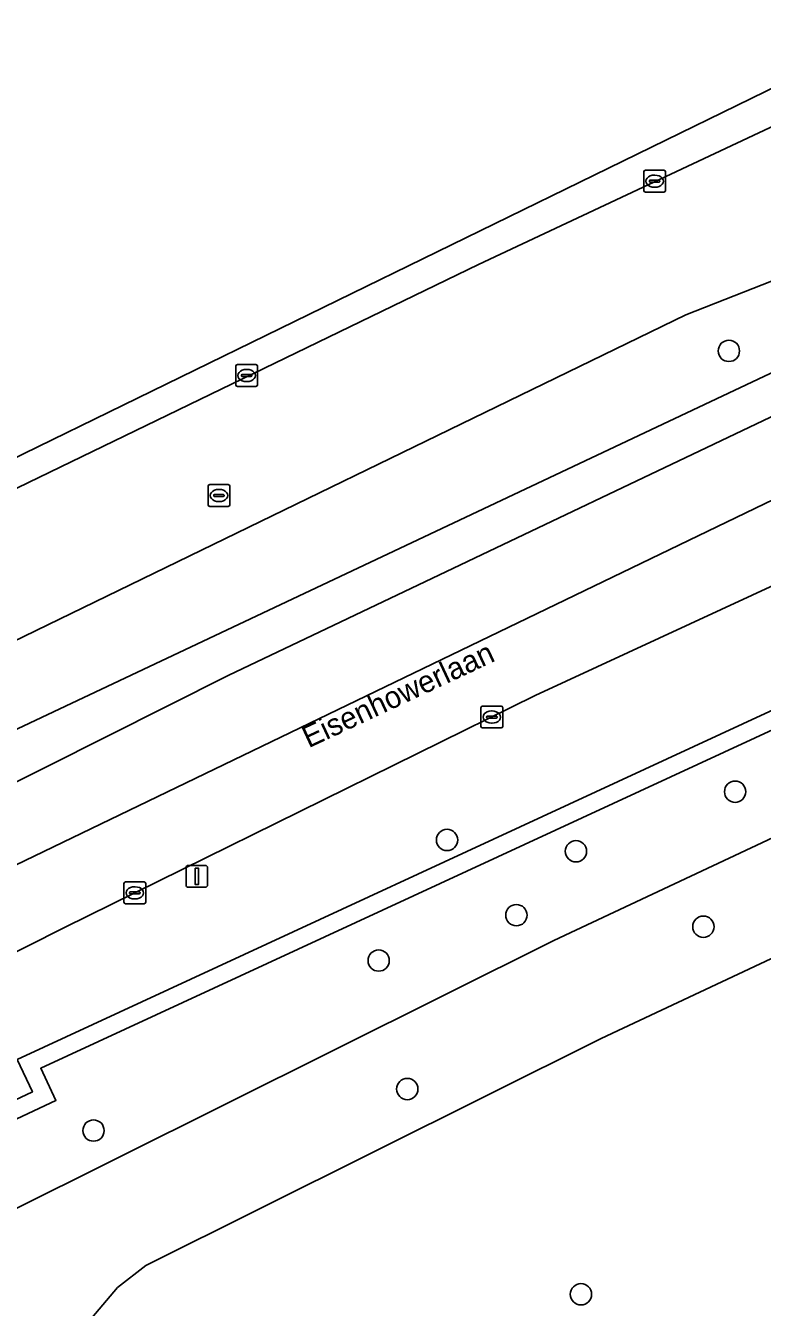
# Model space of a CAD drawing. Extents: x 162879 to 165540, y 384011 to 385181.
# Drawn here: x 164097.3 to 164131.1, y 384883.2 to 384942 of the extents above; entities that cross this region are included whole.
import ezdxf

# ---------------------------------------------------------------- set-up
doc = ezdxf.new("R2010")
doc.units = 0
for name, color, linetype in [('IMGEO_Berm_groen', 7, 'Continuous'), ('IMGEO_Boom', 7, 'Continuous'), ('IMGEO_Groenvoorziening', 7, 'Continuous'), ('IMGEO_Kolk', 7, 'Continuous'), ('IMGEO_Lichtmast', 7, 'Continuous'), ('IMGEO_Loofbos', 7, 'Continuous'), ('IMGEO_Muur', 7, 'Continuous'), ('IMGEO_Openbare_ruimte_label', 7, 'Continuous'), ('IMGEO_Rijbaan_regionaal_gesloten', 7, 'Continuous'), ('IMGEO_Rioolput', 7, 'Continuous')]:
    doc.layers.add(name, color=color, linetype=linetype)

msp = doc.modelspace()

# ---------------------------------------------------------------- linework, layer by layer
at = {"layer": 'IMGEO_Berm_groen'}
for points in [[(164192.181, 384964.916), (164146.558, 384944.405), (164118.056, 384931.016), (164076.715, 384911.005), (164028.426, 384886.323), (164000, 384871.062), (163992.463, 384866.708), (163979.889, 384859.859), (163965.351, 384851.941), (163853.532, 384790.429)], [(163992.862, 384838.663), (164002.673, 384844.106), (164003.031, 384843.382), (164029.317, 384857.211), (164028.566, 384858.623), (164090.38, 384891.428), (164094.002, 384893.195), (164094.686, 384891.713), (164097.59, 384893.077), (164096.894, 384894.556), (164200.456, 384942.424)], [(163871.528, 384785.88), (163986.202, 384849.544), (164000, 384857.205), (164034.372, 384875.786), (164036.883, 384877.143), (164052.195, 384885.028), (164067.558, 384892.574), (164106.58, 384912.17), (164139.838, 384928.005), (164149.304, 384932.387), (164167.623, 384940.868)], [(164175.004, 384936.259), (164153.885, 384926.74), (164144.651, 384922.332), (164120.666, 384911.245), (164099.056, 384900.61), (164050.321, 384876.053), (164000, 384849.214), (163989.862, 384843.563), (163852.299, 384766.881)]]:
    msp.add_lwpolyline(points, dxfattribs=at)
msp.add_lwpolyline([(164032.217, 384879.224), (164014.851, 384870.509), (164000.823, 384865.023), (164000, 384866.661), (163999.359, 384867.935), (164000, 384868.261), (164031.141, 384884.054), (164051.674, 384894.17), (164064.505, 384899.777), (164088.191, 384911.335), (164096.663, 384913.702), (164127.582, 384928.701), (164147.03, 384936.344), (164147.757, 384935.078), (164145.154, 384932.484)], close=True, dxfattribs=at)
at = {"layer": 'IMGEO_Boom'}
for centre in [(164129.55, 384927.054), (164129.839, 384906.842), (164116.619, 384904.627), (164122.534, 384904.112), (164119.8, 384901.18), (164128.381, 384900.651), (164113.48, 384899.1), (164114.793, 384893.208), (164100.395, 384891.305), (164122.764, 384883.8)]:
    msp.add_circle(centre, 0.489, dxfattribs=at)
at = {"layer": 'IMGEO_Groenvoorziening'}
msp.add_lwpolyline([(164151.78, 384885.611), (164148.087, 384906.97), (164123.688, 384895.522), (164102.795, 384885.116), (164101.49, 384884.105), (164099.482, 384881.718), (164098.929, 384880.445), (164098.384, 384879.08), (164098.341, 384878.25), (164098.373, 384877.436), (164098.553, 384876.402)], close=True, dxfattribs=at)
at = {"layer": 'IMGEO_Kolk'}
for p, q in [((164125.643, 384934.406), (164125.643, 384935.258)), ((164125.718, 384935.332), (164126.57, 384935.332)), ((164126.131, 384935.112), (164126.156, 384935.112)), ((164126.644, 384935.258), (164126.644, 384934.406)), ((164125.902, 384934.826), (164125.902, 384934.838)), ((164126.34, 384934.789), (164125.942, 384934.789)), ((164125.945, 384934.875), (164126.343, 384934.875)), ((164126.154, 384934.552), (164126.129, 384934.552)), ((164126.386, 384934.838), (164126.386, 384934.826)), ((164126.57, 384934.332), (164125.718, 384934.332)), ((164106.92, 384925.498), (164106.92, 384926.35)), ((164106.995, 384926.424), (164107.847, 384926.424)), ((164107.408, 384926.204), (164107.433, 384926.204)), ((164107.921, 384926.35), (164107.921, 384925.498)), ((164107.179, 384925.918), (164107.179, 384925.93)), ((164107.617, 384925.881), (164107.219, 384925.881)), ((164107.222, 384925.967), (164107.62, 384925.967)), ((164107.431, 384925.644), (164107.406, 384925.644)), ((164107.663, 384925.93), (164107.663, 384925.918)), ((164107.847, 384925.424), (164106.995, 384925.424)), ((164118.171, 384909.837), (164118.171, 384910.689)), ((164118.246, 384910.763), (164119.098, 384910.763)), ((164118.43, 384910.257), (164118.43, 384910.269)), ((164118.473, 384910.306), (164118.871, 384910.306)), ((164118.659, 384910.543), (164118.684, 384910.543)), ((164118.914, 384910.269), (164118.914, 384910.257)), ((164119.172, 384910.689), (164119.172, 384909.837)), ((164119.098, 384909.763), (164118.246, 384909.763)), ((164118.868, 384910.22), (164118.47, 384910.22)), ((164118.682, 384909.983), (164118.657, 384909.983)), ((164101.791, 384901.776), (164101.791, 384902.628)), ((164101.866, 384902.702), (164102.718, 384902.702)), ((164102.792, 384902.628), (164102.792, 384901.776)), ((164102.05, 384902.196), (164102.05, 384902.208)), ((164102.488, 384902.159), (164102.09, 384902.159)), ((164102.093, 384902.245), (164102.491, 384902.245)), ((164102.279, 384902.482), (164102.304, 384902.482)), ((164102.534, 384902.208), (164102.534, 384902.196)), ((164102.718, 384901.702), (164101.866, 384901.702)), ((164102.302, 384901.922), (164102.277, 384901.922))]:
    msp.add_line(p, q, dxfattribs=at)
for points in [[(164125.643, 384934.406), (164125.643, 384935.258)], [(164125.718, 384935.332), (164126.57, 384935.332)], [(164126.644, 384935.258), (164126.644, 384934.406)], [(164126.57, 384934.332), (164125.718, 384934.332)], [(164106.92, 384925.498), (164106.92, 384926.35)], [(164106.995, 384926.424), (164107.847, 384926.424)], [(164107.921, 384926.35), (164107.921, 384925.498)], [(164107.847, 384925.424), (164106.995, 384925.424)], [(164118.171, 384909.837), (164118.171, 384910.689)], [(164118.246, 384910.763), (164119.098, 384910.763)], [(164119.172, 384910.689), (164119.172, 384909.837)], [(164119.098, 384909.763), (164118.246, 384909.763)], [(164101.791, 384901.776), (164101.791, 384902.628)], [(164101.866, 384902.702), (164102.718, 384902.702)], [(164102.792, 384902.628), (164102.792, 384901.776)], [(164102.718, 384901.702), (164101.866, 384901.702)]]:
    msp.add_lwpolyline(points, dxfattribs=at)
for centre, radius, start, end in [((164125.72, 384935.256), 0.0765, 91.55205, 178.44795), ((164125.72, 384935.256), 0.0765, 91.55205, 178.44795), ((164126.568, 384935.256), 0.0765, 1.55205, 88.44795), ((164126.568, 384935.256), 0.0765, 1.55205, 88.44795), ((164125.72, 384934.408), 0.0765, 181.55205, 268.44795), ((164125.72, 384934.408), 0.0765, 181.55205, 268.44795), ((164125.942, 384934.835), 0.0403, 85.87752, 175.75265), ((164125.939, 384934.825), 0.0366, 178.93798, 274.71019), ((164126.343, 384934.832), 0.043, 264.86636, 352.45326), ((164126.347, 384934.837), 0.0386, 1.73085, 96.63898), ((164126.568, 384934.408), 0.0765, 271.55205, 358.44795), ((164126.568, 384934.408), 0.0765, 271.55205, 358.44795), ((164106.997, 384926.348), 0.0765, 91.55205, 178.44795), ((164106.997, 384926.348), 0.0765, 91.55205, 178.44795), ((164107.845, 384926.348), 0.0765, 1.55205, 88.44795), ((164107.845, 384926.348), 0.0765, 1.55205, 88.44795), ((164107.219, 384925.927), 0.0403, 85.87752, 175.75265), ((164107.216, 384925.917), 0.0366, 178.93798, 274.71019), ((164107.62, 384925.924), 0.043, 264.86636, 352.45326), ((164107.624, 384925.929), 0.0386, 1.73085, 96.63898), ((164106.997, 384925.5), 0.0765, 181.55205, 268.44795), ((164106.997, 384925.5), 0.0765, 181.55205, 268.44795), ((164107.845, 384925.5), 0.0765, 271.55205, 358.44795), ((164107.845, 384925.5), 0.0765, 271.55205, 358.44795), ((164118.248, 384910.687), 0.0765, 91.55205, 178.44795), ((164118.248, 384910.687), 0.0765, 91.55205, 178.44795), ((164118.47, 384910.266), 0.0403, 85.87752, 175.75265), ((164118.875, 384910.268), 0.0386, 1.73085, 96.63898), ((164119.096, 384910.687), 0.0765, 1.55205, 88.44795), ((164119.096, 384910.687), 0.0765, 1.55205, 88.44795), ((164118.248, 384909.839), 0.0765, 181.55205, 268.44795), ((164118.248, 384909.839), 0.0765, 181.55205, 268.44795), ((164118.467, 384910.256), 0.0366, 178.93798, 274.71019), ((164118.871, 384910.263), 0.043, 264.86636, 352.45326), ((164119.096, 384909.839), 0.0765, 271.55205, 358.44795), ((164119.096, 384909.839), 0.0765, 271.55205, 358.44795), ((164101.868, 384902.626), 0.0765, 91.55205, 178.44795), ((164101.868, 384902.626), 0.0765, 91.55205, 178.44795), ((164102.716, 384902.626), 0.0765, 1.55205, 88.44795), ((164102.716, 384902.626), 0.0765, 1.55205, 88.44795), ((164102.09, 384902.205), 0.0403, 85.87752, 175.75265), ((164102.087, 384902.195), 0.0366, 178.93798, 274.71019), ((164102.491, 384902.202), 0.043, 264.86636, 352.45326), ((164102.495, 384902.207), 0.0386, 1.73085, 96.63898), ((164101.868, 384901.778), 0.0765, 181.55205, 268.44795), ((164101.868, 384901.778), 0.0765, 181.55205, 268.44795), ((164102.716, 384901.778), 0.0765, 271.55205, 358.44795), ((164102.716, 384901.778), 0.0765, 271.55205, 358.44795)]:
    msp.add_arc(centre, radius, start, end, dxfattribs=at)
for centre, major_axis, ratio, start_param, end_param in [((164126.13, 384934.832), (-0.387, 0.002), 0.722429, 4.712389, 7.853982), ((164126.155, 384934.832), (-0.39, 0.002), 0.717154, 1.570796, 4.712389), ((164107.407, 384925.924), (-0.387, 0.002), 0.722429, 4.712389, 7.853982), ((164107.432, 384925.924), (-0.39, 0.002), 0.717154, 1.570796, 4.712389), ((164118.658, 384910.263), (-0.387, 0.002), 0.722429, 4.712389, 7.853982), ((164118.683, 384910.263), (-0.39, 0.002), 0.717154, 1.570796, 4.712389), ((164102.278, 384902.202), (-0.387, 0.002), 0.722429, 4.712389, 7.853982), ((164102.303, 384902.202), (-0.39, 0.002), 0.717154, 1.570796, 4.712389)]:
    msp.add_ellipse(centre, major_axis=major_axis, ratio=ratio, start_param=start_param, end_param=end_param, dxfattribs=at)
at = {"layer": 'IMGEO_Lichtmast'}
for p, q in [((164104.64, 384902.561), (164104.64, 384903.361)), ((164104.64, 384903.361), (164104.64, 384902.561)), ((164104.74, 384903.461), (164105.53, 384903.461)), ((164105.53, 384903.461), (164104.74, 384903.461)), ((164105.63, 384903.361), (164105.63, 384902.561)), ((164105.63, 384902.561), (164105.63, 384903.361)), ((164105.53, 384902.461), (164104.74, 384902.461)), ((164104.74, 384902.461), (164105.53, 384902.461))]:
    msp.add_line(p, q, dxfattribs=at)
msp.add_lwpolyline([(164105.06, 384903.336), (164105.21, 384903.336), (164105.21, 384902.586), (164105.06, 384902.586), (164105.06, 384903.336)], dxfattribs=at)
for centre, start, end in [((164104.74, 384903.361), 90, 180), ((164104.74, 384903.361), 90, 180), ((164105.53, 384903.361), 0, 90), ((164105.53, 384903.361), 360, 90), ((164104.74, 384902.561), 180, 270), ((164104.74, 384902.561), 180, 270), ((164105.53, 384902.561), 270, 0), ((164105.53, 384902.561), 270, 0)]:
    msp.add_arc(centre, 0.1, start, end, dxfattribs=at)
at = {"layer": 'IMGEO_Loofbos'}
for points in [[(164032.217, 384879.224), (164145.154, 384932.484), (164147.757, 384935.078), (164147.03, 384936.344), (164127.582, 384928.701), (164096.663, 384913.702), (164088.191, 384911.335), (164064.505, 384899.777), (164051.674, 384894.17), (164031.141, 384884.054), (164000, 384868.261), (163999.359, 384867.935), (164000, 384866.661), (164000.823, 384865.023), (164014.851, 384870.509)], [(164013.856, 384844.891), (164056.21, 384867.499), (164121.511, 384900.024), (164145.911, 384911.473), (164147.204, 384912.079), (164146.429, 384916.559), (164097.974, 384894.163), (164098.667, 384892.689), (164094.293, 384890.633), (164093.613, 384892.104), (164090.747, 384890.706), (164029.662, 384858.288), (164030.414, 384856.873), (164002.673, 384842.278), (164002.323, 384842.986), (163993.285, 384837.971), (163995.186, 384834.864)]]:
    msp.add_lwpolyline(points, close=True, dxfattribs=at)
msp.add_lwpolyline([(164091.251, 384875.139), (164098.553, 384876.402), (164098.373, 384877.436), (164098.341, 384878.25), (164098.384, 384879.08), (164098.929, 384880.445), (164099.482, 384881.718), (164101.49, 384884.105), (164102.795, 384885.116), (164123.688, 384895.522), (164148.087, 384906.97), (164147.204, 384912.079), (164145.911, 384911.473), (164121.511, 384900.024), (164056.21, 384867.499), (164013.856, 384844.891), (163995.186, 384834.864), (163985.446, 384829.54), (163989.11, 384823.838), (164000, 384829.772), (164017.433, 384839.249), (164025.569, 384843.672), (164053.428, 384858.48), (164075.721, 384862.412)], dxfattribs=at)
at = {"layer": 'IMGEO_Muur'}
for points in [[(164200.456, 384942.424), (164096.894, 384894.556), (164097.59, 384893.077), (164094.686, 384891.713), (164094.002, 384893.195), (164090.38, 384891.428), (164028.566, 384858.623), (164029.317, 384857.211), (164003.031, 384843.382), (164002.673, 384844.106), (163992.862, 384838.663), (163904.353, 384789.557)], [(163905.468, 384789.249), (163993.285, 384837.971), (164002.323, 384842.986), (164002.673, 384842.278), (164030.414, 384856.873), (164029.662, 384858.288), (164090.747, 384890.706), (164093.613, 384892.104), (164094.293, 384890.633), (164098.667, 384892.689), (164097.974, 384894.163), (164146.429, 384916.559), (164147.169, 384916.901), (164200.795, 384941.688)]]:
    msp.add_lwpolyline(points, dxfattribs=at)
at = {"layer": 'IMGEO_Rijbaan_regionaal_gesloten'}
msp.add_lwpolyline([(163834.886, 384781.879), (163835.792, 384780.313), (163853.532, 384790.429), (163965.351, 384851.941), (163979.889, 384859.859), (163992.463, 384866.708), (164000, 384871.062), (164028.426, 384886.323), (164076.715, 384911.005), (164118.056, 384931.016), (164146.558, 384944.405), (164192.181, 384964.916), (164201.656, 384969.026), (164204.447, 384970.197), (164203.632, 384971.767), (164196.428, 384968.85), (164173.473, 384959.556), (164139.093, 384942.782), (164031.014, 384890.049)], close=True, dxfattribs=at)
for points in [[(163831.875, 384759.566), (163922.856, 384810.618), (163989.543, 384847.584), (164018.488, 384863.379), (164049.693, 384879.822), (164089.819, 384900.11), (164135.969, 384922.347), (164180.496, 384942.699), (164211.617, 384956.322), (164210.03, 384959.452), (164204.946, 384957.301), (164194.28, 384952.4), (164167.623, 384940.868), (164149.304, 384932.387), (164139.838, 384928.005), (164106.58, 384912.17), (164067.558, 384892.574), (164052.195, 384885.028), (164036.883, 384877.143), (164034.372, 384875.786), (164000, 384857.205), (163986.202, 384849.544), (163871.528, 384785.88)], [(163852.299, 384766.881), (163989.862, 384843.563), (164000, 384849.214), (164050.321, 384876.053), (164099.056, 384900.61), (164120.666, 384911.245), (164144.651, 384922.332), (164153.885, 384926.74), (164175.004, 384936.259), (164201.359, 384947.888), (164213.333, 384952.939), (164211.617, 384956.322), (164180.496, 384942.699), (164135.969, 384922.347), (164089.819, 384900.11), (164049.693, 384879.822), (164018.488, 384863.379), (163989.543, 384847.584), (163922.856, 384810.618), (163831.875, 384759.566)]]:
    msp.add_lwpolyline(points, dxfattribs=at)
at = {"layer": 'IMGEO_Rioolput'}
for p, q in [((164105.651, 384919.997), (164105.651, 384920.849)), ((164105.726, 384920.923), (164106.578, 384920.923)), ((164106.652, 384920.849), (164106.652, 384919.997)), ((164105.91, 384920.417), (164105.91, 384920.429)), ((164106.348, 384920.38), (164105.95, 384920.38)), ((164105.953, 384920.466), (164106.351, 384920.466)), ((164106.139, 384920.703), (164106.164, 384920.703)), ((164106.394, 384920.429), (164106.394, 384920.417)), ((164106.578, 384919.923), (164105.726, 384919.923)), ((164106.162, 384920.143), (164106.137, 384920.143))]:
    msp.add_line(p, q, dxfattribs=at)
for points in [[(164105.651, 384919.997), (164105.651, 384920.849)], [(164105.726, 384920.923), (164106.578, 384920.923)], [(164106.652, 384920.849), (164106.652, 384919.997)], [(164106.578, 384919.923), (164105.726, 384919.923)]]:
    msp.add_lwpolyline(points, dxfattribs=at)
for centre, radius, start, end in [((164105.728, 384920.847), 0.0765, 91.55205, 178.44795), ((164105.728, 384920.847), 0.0765, 91.55205, 178.44795), ((164106.576, 384920.847), 0.0765, 1.55205, 88.44795), ((164106.576, 384920.847), 0.0765, 1.55205, 88.44795), ((164105.95, 384920.426), 0.0403, 85.87752, 175.75265), ((164105.947, 384920.416), 0.0366, 178.93798, 274.71019), ((164106.351, 384920.423), 0.043, 264.86636, 352.45326), ((164106.355, 384920.428), 0.0386, 1.73085, 96.63898), ((164105.728, 384919.999), 0.0765, 181.55205, 268.44795), ((164105.728, 384919.999), 0.0765, 181.55205, 268.44795), ((164106.576, 384919.999), 0.0765, 271.55205, 358.44795), ((164106.576, 384919.999), 0.0765, 271.55205, 358.44795)]:
    msp.add_arc(centre, radius, start, end, dxfattribs=at)
for centre, major_axis, ratio, start_param, end_param in [((164106.138, 384920.423), (-0.387, 0.002), 0.722429, 4.712389, 7.853982), ((164106.163, 384920.423), (-0.39, 0.002), 0.717154, 1.570796, 4.712389)]:
    msp.add_ellipse(centre, major_axis=major_axis, ratio=ratio, start_param=start_param, end_param=end_param, dxfattribs=at)

# ---------------------------------------------------------------- texts
at = {"layer": 'IMGEO_Openbare_ruimte_label'}
msp.add_text('Eisenhowerlaan', height=1, rotation=25.02728, dxfattribs=at).set_placement((164110.264, 384908.828))

doc.saveas('drawing.dxf')
